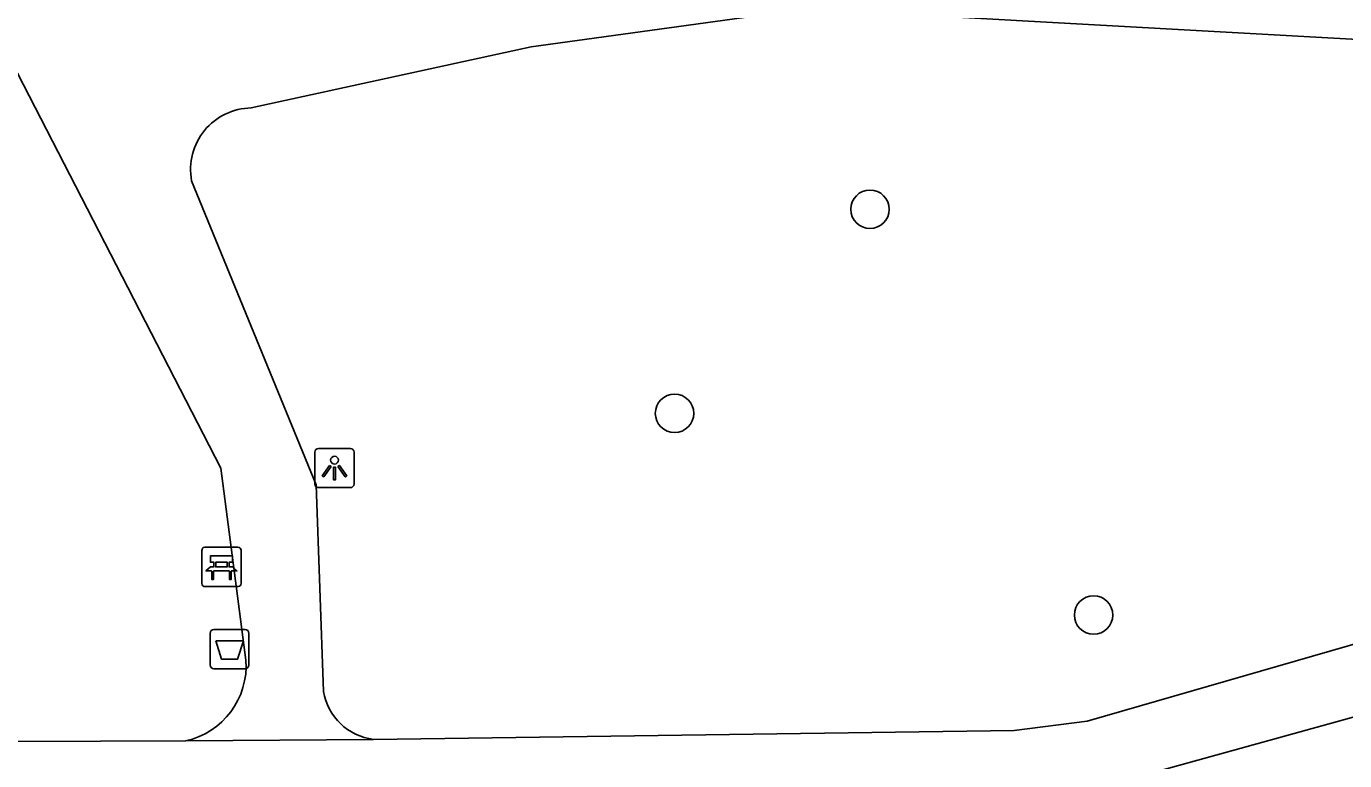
# Model space of a CAD drawing. Extents: x 162990 to 165007, y 383433 to 384336.
# Drawn here: x 164555.4 to 164588.93, y 383972.14 to 383990.81 of the extents above; entities that cross this region are included whole.
import ezdxf

# ---------------------------------------------------------------- set-up
doc = ezdxf.new("R2010")
doc.units = 0
for name, color, linetype in [('IMGEO_Afvalbak', 7, 'Continuous'), ('IMGEO_Bank', 7, 'Continuous'), ('IMGEO_Boom', 7, 'Continuous'), ('IMGEO_Lichtpunt', 7, 'Continuous'), ('IMGEO_Voetpad_gesloten', 7, 'Continuous')]:
    doc.layers.add(name, color=color, linetype=linetype)

msp = doc.modelspace()

# ---------------------------------------------------------------- linework, layer by layer
at = {"layer": 'IMGEO_Afvalbak'}
for p, q in [((164560.17, 383975.478), (164560.96, 383975.478)), ((164560.96, 383975.478), (164560.17, 383975.478)), ((164560.07, 383974.578), (164560.07, 383975.378)), ((164560.07, 383975.378), (164560.07, 383974.578)), ((164561.06, 383975.378), (164561.06, 383974.578)), ((164561.06, 383974.578), (164561.06, 383975.378)), ((164560.96, 383974.478), (164560.17, 383974.478)), ((164560.17, 383974.478), (164560.96, 383974.478))]:
    msp.add_line(p, q, dxfattribs=at)
msp.add_lwpolyline([(164560.213, 383975.192), (164560.917, 383975.192), (164560.768, 383974.722), (164560.362, 383974.722), (164560.213, 383975.192)], dxfattribs=at)
for centre, start, end in [((164560.17, 383975.378), 90, 180), ((164560.17, 383975.378), 90, 180), ((164560.96, 383975.378), 0, 90), ((164560.96, 383975.378), 360, 90), ((164560.17, 383974.578), 180, 270), ((164560.17, 383974.578), 180, 270), ((164560.96, 383974.578), 270, 0), ((164560.96, 383974.578), 270, 0)]:
    msp.add_arc(centre, 0.1, start, end, dxfattribs=at)
at = {"layer": 'IMGEO_Bank'}
for p, q in [((164559.936, 383977.568), (164560.777, 383977.568)), ((164560.777, 383977.568), (164559.936, 383977.568)), ((164560.861, 383977.493), (164560.861, 383976.652)), ((164560.861, 383976.652), (164560.861, 383977.493)), ((164559.861, 383976.643), (164559.861, 383977.484)), ((164559.861, 383977.484), (164559.861, 383976.643)), ((164560.17, 383977.074), (164560.17, 383977.18)), ((164560.214, 383977.18), (164560.214, 383977.074)), ((164560.502, 383977.186), (164560.22, 383977.186)), ((164560.508, 383977.074), (164560.508, 383977.18)), ((164560.552, 383977.18), (164560.552, 383977.074)), ((164560.558, 383976.966), (164560.165, 383976.966)), ((164560.22, 383977.068), (164560.502, 383977.068)), ((164560.786, 383976.568), (164559.945, 383976.568)), ((164559.945, 383976.568), (164560.786, 383976.568))]:
    msp.add_line(p, q, dxfattribs=at)
for points in [[(164560.164, 383977.186), (164560.078, 383977.186), (164560.078, 383977.347), (164560.641, 383977.347), (164560.641, 383977.186), (164560.558, 383977.186)], [(164560.108, 383976.966), (164559.966, 383976.966), (164560.078, 383977.068), (164560.164, 383977.068)], [(164560.158, 383976.959), (164560.158, 383976.752), (164560.115, 383976.752), (164560.115, 383976.959)], [(164560.558, 383977.068), (164560.641, 383977.068), (164560.753, 383976.966), (164560.614, 383976.966)], [(164560.608, 383976.959), (164560.608, 383976.752), (164560.564, 383976.752), (164560.564, 383976.959)]]:
    msp.add_lwpolyline(points, dxfattribs=at)
for centre, radius, start, end in [((164559.939, 383977.49), 0.0779, 92.4484, 184.2845), ((164559.939, 383977.49), 0.0779, 92.4484, 184.2845), ((164560.783, 383977.49), 0.0779, 2.4484, 94.2845), ((164560.783, 383977.49), 0.0779, 2.4484, 94.2845), ((164560.163, 383977.179), 0.00671, 2.8957, 87.1043), ((164560.22, 383977.179), 0.00671, 92.8957, 177.1043), ((164560.502, 383977.179), 0.00671, 2.8957, 87.1043), ((164560.559, 383977.179), 0.00671, 92.8957, 177.1043), ((164560.108, 383976.959), 0.00671, 2.8957, 87.1043), ((164560.165, 383976.959), 0.00671, 92.8957, 177.1043), ((164560.163, 383977.075), 0.00671, 272.8957, 357.1043), ((164560.22, 383977.075), 0.00671, 182.8957, 267.1043), ((164560.502, 383977.075), 0.00671, 272.8957, 357.1043), ((164560.559, 383977.075), 0.00671, 182.8957, 267.1043), ((164560.557, 383976.959), 0.00671, 2.8957, 87.1043), ((164560.614, 383976.959), 0.00671, 92.8957, 177.1043), ((164559.939, 383976.646), 0.0779, 182.4484, 274.2845), ((164559.939, 383976.646), 0.0779, 182.4484, 274.2845), ((164560.783, 383976.646), 0.0779, 272.4484, 4.2845), ((164560.783, 383976.646), 0.0779, 272.4484, 4.2845)]:
    msp.add_arc(centre, radius, start, end, dxfattribs=at)
at = {"layer": 'IMGEO_Boom'}
for centre in [(164576.856, 383986.161), (164571.885, 383980.973), (164582.544, 383975.845)]:
    msp.add_circle(centre, 0.489, dxfattribs=at)
at = {"layer": 'IMGEO_Lichtpunt'}
for p, q in [((164562.737, 383979.985), (164562.737, 383979.178)), ((164562.737, 383979.985), (164562.737, 383979.178)), ((164563.639, 383980.08), (164562.831, 383980.08)), ((164563.639, 383980.08), (164562.831, 383980.08)), ((164563.733, 383979.178), (164563.733, 383979.985)), ((164563.733, 383979.178), (164563.733, 383979.985)), ((164562.831, 383979.084), (164563.639, 383979.084)), ((164562.831, 383979.084), (164563.639, 383979.084))]:
    msp.add_line(p, q, dxfattribs=at)
for points in [[(164563.111, 383979.649), (164563.15, 383979.621), (164562.962, 383979.359), (164562.924, 383979.386), (164563.111, 383979.649)], [(164563.213, 383979.601), (164563.26, 383979.601), (164563.26, 383979.279), (164563.213, 383979.279), (164563.213, 383979.601)], [(164563.323, 383979.621), (164563.361, 383979.648), (164563.548, 383979.386), (164563.509, 383979.358), (164563.323, 383979.621)]]:
    msp.add_lwpolyline(points, dxfattribs=at)
msp.add_circle((164563.236, 383979.783), 0.0994, dxfattribs=at)
for centre, start, end in [((164562.831, 383979.985), 90, 180), ((164562.831, 383979.985), 90, 180), ((164563.639, 383979.985), 0, 90), ((164563.639, 383979.985), 0, 90), ((164562.831, 383979.178), 180, 270), ((164562.831, 383979.178), 180, 270), ((164563.639, 383979.178), 270, 0), ((164563.639, 383979.178), 270, 360)]:
    msp.add_arc(centre, 0.0946, start, end, dxfattribs=at)
at = {"layer": 'IMGEO_Voetpad_gesloten'}
for points in [[(164561.116, 383988.736), (164568.241, 383990.291), (164575.259, 383991.254), (164589.42, 383990.473), (164604.274, 383989.411)], [(164554.731, 383990.474), (164560.344, 383979.582), (164560.984, 383974.7)], [(164562.955, 383973.903), (164562.771, 383979.157), (164559.6, 383986.888)], [(164591.636, 383975.813), (164582.381, 383973.149), (164580.521, 383972.909), (164564.225, 383972.682)], [(164597.046, 383975.435), (164582.502, 383971.41), (164581.171, 383971.038), (164565.046, 383970.594)], [(164559.45, 383972.643), (164537.71, 383972.559)], [(164559.45, 383972.643), (164564.225, 383972.682)]]:
    msp.add_lwpolyline(points, dxfattribs=at)
for centre, radius, start, end in [((164561.134, 383987.175), 1.561, 90.6647, 190.6081), ((164559.024, 383974.561), 1.964, 282.5108, 4.062), ((164564.422, 383974.158), 1.49, 189.8716, 262.3822)]:
    msp.add_arc(centre, radius, start, end, dxfattribs=at)

doc.saveas('drawing.dxf')
